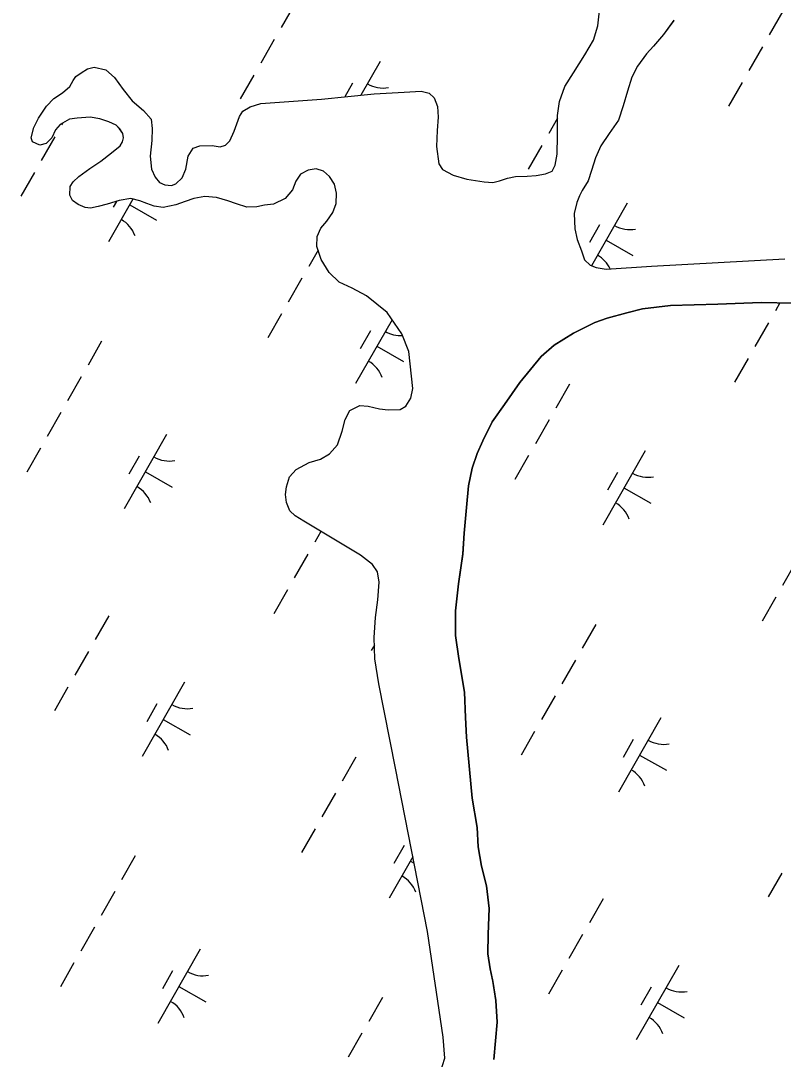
# Model space of a CAD drawing. Extents: x 3930721 to 3950824, y 220441 to 242861.
# Drawn here: x 3943920 to 3944366, y 233530 to 234136 of the extents above; entities that cross this region are included whole.
import ezdxf

# ---------------------------------------------------------------- set-up
doc = ezdxf.new("R2010")
doc.units = 0
doc.layers.add('V-TOPO-SHOR', color=7, linetype='Continuous')
doc.layers.add('V-WETL-SWMP', color=7, linetype='Continuous')

msp = doc.modelspace()

# ---------------------------------------------------------------- linework, layer by layer
at = {"layer": 'V-TOPO-SHOR'}
for points in [[(3944232.3, 234051.47), (3944233.41, 234057.93), (3944233.7, 234068.68), (3944233.71, 234080.46), (3944234.85, 234088.69), (3944237.91, 234097.49), (3944243.03, 234105.52), (3944249.65, 234115.89), (3944254.62, 234124.51), (3944257.23, 234132.87), (3944258.23, 234141.7), (3944258.29, 234145.97), (3944257.17, 234150.25), (3944251.94, 234158.94)], [(3944301.54, 234136.07), (3944295.54, 234127.75), (3944289.71, 234121.05), (3944285.67, 234116.54), (3944280.42, 234109.24), (3944277.09, 234102.81), (3944274.48, 234094.74), (3944272.01, 234086.23), (3944269.25, 234077.73), (3944263.84, 234069.99), (3944259.04, 234062.84), (3944255.85, 234055.81), (3944253.54, 234048.33), (3944251.55, 234042.32), (3944248.09, 234036.77), (3944246.57, 234033.55), (3944245.05, 234029.74), (3944243.49, 234023.28), (3944243.81, 234014.44), (3944245.2, 234008.09), (3944247.62, 234001.58), (3944249.46, 233996.25), (3944252.81, 233993.11), (3944256.18, 233991.89), (3944262.2, 233990.78), (3944288.59, 233992.49), (3944366.56, 233996.91)], [(3944003.39, 234026.81), (3943998.1, 234027.62), (3943993.85, 234029.15), (3943989.75, 234030.67), (3943984.46, 234032.07), (3943977.67, 234030.83), (3943970.72, 234028.86), (3943965.41, 234027.46), (3943960.97, 234026.49), (3943957.74, 234026.83), (3943953.64, 234028.65), (3943950.43, 234030.9), (3943948.85, 234034.02), (3943949.06, 234039.02), (3943950.72, 234041.8), (3943954.15, 234044.99), (3943960.54, 234049.62), (3943966.93, 234053.8), (3943973.18, 234058.73), (3943978.24, 234062.79), (3943979.6, 234065.12), (3943980.22, 234067.47), (3943979.81, 234069.98), (3943977.93, 234072.81), (3943975.9, 234074.9), (3943971.66, 234076.86), (3943966.38, 234078.56), (3943960.65, 234079.52), (3943953.13, 234079.03), (3943948.55, 234078.35), (3943943.21, 234075.18), (3943940.52, 234072.12), (3943938.24, 234067.44), (3943934.96, 234064.1), (3943931.27, 234063.26), (3943927.02, 234065.23), (3943926.32, 234067.45), (3943927.87, 234073.47), (3943930.45, 234079.03), (3943935.25, 234085.89), (3943939.43, 234090.4), (3943944.48, 234093.72), (3943948.81, 234097.49), (3943950.77, 234101), (3943952.42, 234103.19), (3943955.39, 234105.51), (3943959.1, 234107.67), (3943962.95, 234108.65), (3943969.85, 234107.23), (3943974.94, 234102.74), (3943980, 234095.75), (3943985.22, 234089.06), (3943991.92, 234083.37), (3943996.27, 234078.3), (3943996.94, 234073), (3943996.69, 234065.93), (3943995.69, 234056.81), (3943996.62, 234049.14), (3943998.62, 234044.55), (3944001.23, 234041.42), (3944004.31, 234040.05), (3944008.13, 234039.71), (3944010.65, 234040.71), (3944014.52, 234044.04), (3944016.65, 234049.17), (3944017.93, 234056.81), (3944020.94, 234061.49), (3944024.78, 234062.76), (3944032, 234062.96), (3944036.71, 234062.16), (3944039.66, 234063.15), (3944042.35, 234065.77), (3944044.78, 234071.33), (3944047.84, 234079.98), (3944049.94, 234083.04), (3944054.1, 234085.64), (3944060.31, 234087.47), (3944095.84, 234090.09), (3944126.52, 234093.22), (3944144.05, 234094.17), (3944154.08, 234094.77), (3944158.62, 234093.53), (3944161.68, 234090.84), (3944163.53, 234085.81), (3944164.04, 234079.62), (3944163.34, 234071.67), (3944163.07, 234062.4), (3944164.41, 234052.22), (3944166.58, 234048.95), (3944172.72, 234045.63), (3944180.64, 234043.31), (3944190.78, 234041.85), (3944195.93, 234041.34), (3944199.77, 234042.32), (3944204.51, 234043.88), (3944209.23, 234044.85), (3944216.01, 234045.2), (3944221.17, 234045.43), (3944226.63, 234046.38), (3944230.48, 234047.95), (3944232.3, 234051.47)], [(3944165.18, 233521.71), (3944167.95, 233530.21), (3944166.93, 233542.6), (3944157.73, 233604.29), (3944139.11, 233699.52), (3944129.31, 233748.85), (3944127, 233763.31), (3944126.58, 233775.84), (3944127.32, 233787.46), (3944128.78, 233797.75), (3944129.51, 233808.05), (3944128.56, 233814.25), (3944125.67, 233818.41), (3944118.67, 233823.81), (3944085.5, 233843.83), (3944080.39, 233846.85), (3944077.33, 233849.69), (3944075.34, 233854.72), (3944074.81, 233859.29), (3944075.46, 233863.85), (3944077.16, 233869.57), (3944081.04, 233873.94), (3944088.61, 233877.96), (3944095.26, 233879.94), (3944100.46, 233882.96), (3944105.24, 233888.35), (3944107.85, 233896.26), (3944109.71, 233903.02), (3944112.28, 233908.28), (3944118.21, 233911.3), (3944123.07, 233910.79), (3944129.67, 233909.38), (3944134.82, 233908.72), (3944141.74, 233908.92), (3944145.01, 233910.94), (3944148.02, 233915.47), (3944149.27, 233921.19), (3944146.91, 233942.73), (3944142.77, 233953.09), (3944134.1, 233965.58), (3944122.15, 233975.31), (3944113.81, 233979.69), (3944106.21, 233983.33), (3944100.24, 233988.85), (3944095.63, 233996.43), (3944093.08, 234004.12), (3944093.3, 234009.86), (3944095.43, 234014.69), (3944098.87, 234018.92), (3944102.47, 234023.88), (3944104.31, 234029.15), (3944104.54, 234035.19), (3944103.43, 234040.51), (3944100.54, 234044.96), (3944096.9, 234048.1), (3944092.65, 234049.34), (3944088.07, 234048.52), (3944083.62, 234046.37), (3944080.92, 234042.28), (3944078.79, 234037.15), (3944074.6, 234032.05), (3944067.78, 234028.76), (3944062.47, 234028.09), (3944058.04, 234027.26), (3944052.29, 234027.05), (3944046.13, 234029.04), (3944041.15, 234030.73), (3944034.54, 234032.58), (3944027.63, 234033.27), (3944021.28, 234032.17), (3944016.25, 234030.32), (3944010.78, 234028.33), (3944003.39, 234026.81)], [(3944371.16, 233971.07), (3944352.61, 233971.46), (3944327.41, 233970.47), (3944299.71, 233969.66), (3944283.34, 233967.66), (3944274.18, 233965.43), (3944262.65, 233962.19), (3944255.54, 233959.64), (3944242.95, 233953.47), (3944231.81, 233946.55), (3944224.06, 233939.88), (3944211.64, 233924.73), (3944202.77, 233911.88), (3944195.57, 233901.67), (3944189.97, 233890.7), (3944186.78, 233883.23), (3944183.87, 233874.58), (3944181.67, 233864.44), (3944180.47, 233851.65), (3944179.25, 233836.64), (3944178.35, 233824.57), (3944175.76, 233807.08), (3944174.08, 233791.35), (3944174.04, 233777.06), (3944176.06, 233763.48), (3944179.34, 233744), (3944179.88, 233729.12), (3944180.46, 233717.62), (3944183.82, 233682.08), (3944186.69, 233664.96), (3944187.42, 233653.61), (3944189.33, 233642.39), (3944192.13, 233630.87), (3944193.72, 233617.74), (3944193.22, 233602.58), (3944193.08, 233591.24), (3944194.43, 233582.53), (3944195.95, 233575.14), (3944197.57, 233563.93), (3944198.44, 233551.4), (3944196.53, 233529.48)]]:
    msp.add_lwpolyline(points, dxfattribs=at)
at = {"layer": 'V-WETL-SWMP'}
for p, q in [((3944080.2, 234145.71), (3944072.25, 234131.83)), ((3944257.23, 234132.87), (3944258.23, 234141.7)), ((3944365.37, 234141.42), (3944357.41, 234127.54)), ((3944301.54, 234136.06), (3944295.54, 234127.75)), ((3944254.62, 234124.51), (3944257.23, 234132.87)), ((3944295.54, 234127.75), (3944289.71, 234121.05)), ((3944068.27, 234124.89), (3944060.32, 234111)), ((3944249.65, 234115.89), (3944254.62, 234124.51)), ((3944243.03, 234105.52), (3944249.65, 234115.89)), ((3944285.67, 234116.54), (3944280.42, 234109.24)), ((3944289.71, 234121.05), (3944285.67, 234116.54)), ((3944353.44, 234120.6), (3944345.49, 234106.71)), ((3944130.1, 234112.04), (3944118.88, 234092.44)), ((3943952.42, 234103.19), (3943955.39, 234105.51)), ((3943955.39, 234105.51), (3943959.1, 234107.67)), ((3943959.1, 234107.67), (3943962.95, 234108.65)), ((3943962.95, 234108.65), (3943969.85, 234107.23)), ((3943969.85, 234107.23), (3943974.94, 234102.74)), ((3944056.34, 234104.06), (3944048.39, 234090.17)), ((3944237.91, 234097.49), (3944243.03, 234105.52)), ((3944280.42, 234109.24), (3944277.09, 234102.81)), ((3943944.48, 234093.72), (3943948.81, 234097.49)), ((3943948.81, 234097.49), (3943950.77, 234101)), ((3943950.77, 234101), (3943952.42, 234103.19)), ((3943974.94, 234102.74), (3943980.01, 234095.75)), ((3944113.96, 234099.38), (3944109.43, 234091.48)), ((3944234.85, 234088.69), (3944237.91, 234097.49)), ((3944277.09, 234102.81), (3944274.48, 234094.74)), ((3944341.51, 234099.77), (3944333.56, 234085.89)), ((3943939.43, 234090.4), (3943944.48, 234093.72)), ((3943980.01, 234095.75), (3943985.22, 234089.06)), ((3944095.84, 234090.09), (3944126.52, 234093.22)), ((3944126.52, 234093.22), (3944144.05, 234094.17)), ((3944144.05, 234094.17), (3944154.08, 234094.77)), ((3944154.08, 234094.77), (3944158.63, 234093.53)), ((3944158.63, 234093.53), (3944161.68, 234090.84)), ((3944274.48, 234094.74), (3944272.01, 234086.23)), ((3943930.45, 234079.03), (3943935.25, 234085.89)), ((3943935.25, 234085.89), (3943939.43, 234090.4)), ((3943985.22, 234089.06), (3943991.92, 234083.37)), ((3944049.94, 234083.04), (3944054.1, 234085.64)), ((3944054.1, 234085.64), (3944060.31, 234087.47)), ((3944060.31, 234087.47), (3944095.84, 234090.09)), ((3944161.68, 234090.84), (3944163.53, 234085.81)), ((3944163.53, 234085.81), (3944164.04, 234079.62)), ((3944233.71, 234080.46), (3944234.85, 234088.69)), ((3944272.01, 234086.23), (3944269.25, 234077.73)), ((3943927.87, 234073.47), (3943930.45, 234079.03)), ((3943960.65, 234079.52), (3943953.13, 234079.03)), ((3943966.38, 234078.56), (3943960.65, 234079.52)), ((3943991.92, 234083.37), (3943996.27, 234078.31)), ((3944044.78, 234071.33), (3944047.84, 234079.98)), ((3944047.84, 234079.98), (3944049.94, 234083.04)), ((3944164.04, 234079.62), (3944163.34, 234071.67)), ((3944233.71, 234079.06), (3944228.52, 234069.99)), ((3944233.7, 234068.68), (3944233.71, 234080.46)), ((3943926.32, 234067.45), (3943927.87, 234073.47)), ((3943943.21, 234075.18), (3943940.52, 234072.12)), ((3943948.55, 234078.35), (3943943.21, 234075.18)), ((3943944.49, 234075.94), (3943944.01, 234075.1)), ((3943953.13, 234079.03), (3943948.55, 234078.35)), ((3943971.66, 234076.86), (3943966.38, 234078.56)), ((3943975.9, 234074.9), (3943971.66, 234076.86)), ((3943977.94, 234072.81), (3943975.9, 234074.9)), ((3943996.27, 234078.31), (3943996.94, 234073)), ((3943996.94, 234073), (3943996.7, 234065.93)), ((3944269.25, 234077.73), (3944263.84, 234069.99)), ((3943927.02, 234065.23), (3943926.32, 234067.45)), ((3943940.04, 234068.16), (3943932.08, 234054.28)), ((3943938.25, 234067.44), (3943934.96, 234064.1)), ((3943940.52, 234072.12), (3943938.25, 234067.44)), ((3943979.81, 234069.98), (3943977.94, 234072.81)), ((3943979.6, 234065.12), (3943980.22, 234067.47)), ((3943980.22, 234067.47), (3943979.81, 234069.98)), ((3944042.35, 234065.77), (3944044.78, 234071.33)), ((3944163.34, 234071.67), (3944163.07, 234062.4)), ((3944233.41, 234057.93), (3944233.7, 234068.68)), ((3944263.84, 234069.99), (3944259.04, 234062.84)), ((3943931.27, 234063.26), (3943927.02, 234065.23)), ((3943934.96, 234064.1), (3943931.27, 234063.26)), ((3943973.18, 234058.73), (3943978.24, 234062.79)), ((3943978.24, 234062.79), (3943979.6, 234065.12)), ((3943996.7, 234065.93), (3943995.69, 234056.81)), ((3944017.93, 234056.81), (3944020.94, 234061.48)), ((3944020.94, 234061.48), (3944024.78, 234062.76)), ((3944024.78, 234062.76), (3944032, 234062.96)), ((3944032, 234062.96), (3944036.71, 234062.16)), ((3944036.71, 234062.16), (3944039.66, 234063.15)), ((3944039.66, 234063.15), (3944042.35, 234065.77)), ((3944163.07, 234062.4), (3944164.41, 234052.22)), ((3944224.54, 234063.05), (3944216.59, 234049.16)), ((3944259.04, 234062.84), (3944255.85, 234055.81)), ((3943966.93, 234053.8), (3943973.18, 234058.73)), ((3943995.69, 234056.81), (3943996.62, 234049.14)), ((3944016.65, 234049.17), (3944017.93, 234056.81)), ((3944232.3, 234051.46), (3944233.41, 234057.93)), ((3944255.85, 234055.81), (3944253.54, 234048.33)), ((3943954.15, 234044.99), (3943960.54, 234049.62)), ((3943960.54, 234049.62), (3943966.93, 234053.8)), ((3943996.62, 234049.14), (3943998.62, 234044.55)), ((3944014.52, 234044.04), (3944016.65, 234049.17)), ((3944092.65, 234049.34), (3944088.07, 234048.52)), ((3944096.9, 234048.1), (3944092.65, 234049.34)), ((3944164.41, 234052.22), (3944166.58, 234048.95)), ((3944166.58, 234048.95), (3944172.72, 234045.63)), ((3944230.48, 234047.95), (3944232.3, 234051.46)), ((3943928.11, 234047.33), (3943920.16, 234033.45)), ((3943950.72, 234041.8), (3943954.15, 234044.99)), ((3943998.62, 234044.55), (3944001.23, 234041.42)), ((3944010.65, 234040.71), (3944014.52, 234044.04)), ((3944083.62, 234046.37), (3944080.92, 234042.28)), ((3944088.07, 234048.52), (3944083.62, 234046.37)), ((3944100.54, 234044.96), (3944096.9, 234048.1)), ((3944103.43, 234040.51), (3944100.54, 234044.96)), ((3944172.72, 234045.63), (3944180.64, 234043.31)), ((3944180.64, 234043.31), (3944190.78, 234041.85)), ((3944199.77, 234042.32), (3944204.51, 234043.88)), ((3944204.51, 234043.88), (3944209.23, 234044.85)), ((3944209.23, 234044.85), (3944216.01, 234045.2)), ((3944216.01, 234045.2), (3944221.17, 234045.43)), ((3944221.17, 234045.43), (3944226.63, 234046.38)), ((3944226.63, 234046.38), (3944230.48, 234047.95)), ((3944253.54, 234048.33), (3944251.55, 234042.32)), ((3943948.85, 234034.02), (3943949.06, 234039.02)), ((3943949.06, 234039.02), (3943950.72, 234041.8)), ((3944001.23, 234041.42), (3944004.31, 234040.05)), ((3944004.31, 234040.05), (3944008.13, 234039.71)), ((3944008.13, 234039.71), (3944010.65, 234040.71)), ((3944078.79, 234037.15), (3944074.6, 234032.05)), ((3944080.92, 234042.28), (3944078.79, 234037.15)), ((3944104.54, 234035.19), (3944103.43, 234040.51)), ((3944190.78, 234041.85), (3944195.93, 234041.34)), ((3944195.93, 234041.34), (3944199.77, 234042.32)), ((3944248.09, 234036.77), (3944246.57, 234033.55)), ((3944251.55, 234042.32), (3944248.09, 234036.77)), ((3943950.43, 234030.9), (3943948.85, 234034.02)), ((3943953.64, 234028.65), (3943950.43, 234030.9)), ((3943977.67, 234030.83), (3943970.72, 234028.86)), ((3943985.69, 234031.75), (3943971.38, 234006.76)), ((3943984.46, 234032.07), (3943977.67, 234030.83)), ((3943989.75, 234030.67), (3943984.46, 234032.07)), ((3943993.85, 234029.15), (3943989.75, 234030.67)), ((3944021.29, 234032.17), (3944016.25, 234030.32)), ((3944027.63, 234033.27), (3944021.29, 234032.17)), ((3944034.54, 234032.58), (3944027.63, 234033.27)), ((3944041.15, 234030.73), (3944034.54, 234032.58)), ((3944046.13, 234029.04), (3944041.15, 234030.73)), ((3944074.6, 234032.05), (3944067.78, 234028.76)), ((3944104.31, 234029.16), (3944104.54, 234035.19)), ((3944246.57, 234033.55), (3944245.05, 234029.74)), ((3943957.74, 234026.83), (3943953.64, 234028.65)), ((3943960.97, 234026.49), (3943957.74, 234026.83)), ((3943965.4, 234027.46), (3943960.97, 234026.49)), ((3943970.72, 234028.86), (3943965.4, 234027.46)), ((3943976.01, 234030.36), (3943974.13, 234027.08)), ((3943983.81, 234028.45), (3943999.43, 234019.51)), ((3943998.1, 234027.62), (3943993.85, 234029.15)), ((3944003.39, 234026.81), (3943998.1, 234027.62)), ((3944010.78, 234028.33), (3944003.39, 234026.81)), ((3944016.25, 234030.32), (3944010.78, 234028.33)), ((3944052.29, 234027.05), (3944046.13, 234029.04)), ((3944058.04, 234027.26), (3944052.29, 234027.05)), ((3944062.47, 234028.09), (3944058.04, 234027.26)), ((3944067.78, 234028.76), (3944062.47, 234028.09)), ((3944102.47, 234023.88), (3944104.31, 234029.16)), ((3944245.05, 234029.74), (3944243.49, 234023.28)), ((3944274.44, 234029.37), (3944253.52, 233992.85)), ((3944095.43, 234014.69), (3944098.87, 234018.92)), ((3944098.87, 234018.92), (3944102.47, 234023.88)), ((3944243.49, 234023.28), (3944243.81, 234014.44)), ((3944093.3, 234009.86), (3944095.43, 234014.69)), ((3944243.81, 234014.44), (3944245.2, 234008.09)), ((3944258.3, 234016.72), (3944252.34, 234006.31)), ((3944093.08, 234004.12), (3944093.3, 234009.86)), ((3944245.2, 234008.09), (3944247.62, 234001.58)), ((3944262.02, 234007.68), (3944277.63, 233998.73)), ((3944093.8, 234001.95), (3944088.35, 233992.44)), ((3944095.63, 233996.43), (3944093.08, 234004.12)), ((3944247.62, 234001.58), (3944249.46, 233996.25)), ((3944100.24, 233988.86), (3944095.63, 233996.43)), ((3944249.46, 233996.25), (3944252.81, 233993.11)), ((3944288.59, 233992.49), (3944366.56, 233996.91)), ((3944106.21, 233983.33), (3944100.24, 233988.86)), ((3944252.81, 233993.11), (3944256.18, 233991.89)), ((3944256.18, 233991.89), (3944262.2, 233990.78)), ((3944262.2, 233990.78), (3944288.59, 233992.49)), ((3944084.38, 233985.49), (3944076.43, 233971.61)), ((3944113.82, 233979.69), (3944106.21, 233983.33)), ((3944122.15, 233975.31), (3944113.82, 233979.69)), ((3944134.1, 233965.58), (3944122.15, 233975.31)), ((3944363.64, 233971.22), (3944360.93, 233966.49)), ((3944072.45, 233964.67), (3944064.5, 233950.78)), ((3944142.77, 233953.09), (3944134.1, 233965.58)), ((3944137.05, 233961.33), (3944115.72, 233924.09)), ((3944356.95, 233959.55), (3944349, 233945.67)), ((3944124.43, 233954.83), (3944118.47, 233944.41)), ((3944146.91, 233942.73), (3944142.77, 233953.09)), ((3943967.41, 233948.77), (3943959.46, 233934.88)), ((3944128.15, 233945.79), (3944143.77, 233936.84)), ((3944149.27, 233921.19), (3944146.91, 233942.73)), ((3944345.03, 233938.73), (3944337.08, 233924.84)), ((3943955.48, 233927.94), (3943947.53, 233914.06)), ((3944240.65, 233923.65), (3944232.69, 233909.77)), ((3944145.01, 233910.94), (3944148.02, 233915.47)), ((3944148.02, 233915.47), (3944149.27, 233921.19)), ((3944112.28, 233908.28), (3944118.21, 233911.3)), ((3944118.21, 233911.3), (3944123.06, 233910.79)), ((3944123.06, 233910.79), (3944129.67, 233909.38)), ((3944129.67, 233909.38), (3944134.82, 233908.72)), ((3944141.74, 233908.92), (3944145.01, 233910.94)), ((3943943.55, 233907.12), (3943935.6, 233893.23)), ((3944109.71, 233903.01), (3944112.28, 233908.28)), ((3944134.82, 233908.72), (3944141.74, 233908.92)), ((3944107.85, 233896.26), (3944109.71, 233903.01)), ((3944228.72, 233902.83), (3944220.77, 233888.94)), ((3944005.38, 233894.27), (3943980.53, 233850.88)), ((3944105.24, 233888.35), (3944107.85, 233896.26)), ((3943931.63, 233886.29), (3943923.67, 233872.41)), ((3944100.46, 233882.96), (3944105.24, 233888.35)), ((3943989.24, 233881.62), (3943983.28, 233871.2)), ((3944088.61, 233877.96), (3944095.26, 233879.93)), ((3944095.26, 233879.93), (3944100.46, 233882.96)), ((3944216.79, 233882), (3944208.84, 233868.12)), ((3944284.91, 233884.81), (3944260.06, 233841.43)), ((3944077.16, 233869.57), (3944081.04, 233873.94)), ((3944081.04, 233873.94), (3944088.61, 233877.96)), ((3943992.95, 233872.58), (3944008.57, 233863.63)), ((3944075.46, 233863.85), (3944077.16, 233869.57)), ((3944268.78, 233872.16), (3944262.81, 233861.75)), ((3944074.81, 233859.29), (3944075.46, 233863.85)), ((3944272.49, 233863.12), (3944288.11, 233854.17)), ((3944075.34, 233854.72), (3944074.81, 233859.29)), ((3944077.33, 233849.69), (3944075.34, 233854.72)), ((3944080.39, 233846.85), (3944077.33, 233849.69)), ((3944085.5, 233843.83), (3944080.39, 233846.85)), ((3944118.67, 233823.81), (3944085.5, 233843.83)), ((3944095.53, 233837.78), (3944091.87, 233831.39)), ((3944087.89, 233824.45), (3944079.94, 233810.57)), ((3944125.67, 233818.41), (3944118.67, 233823.81)), ((3944128.56, 233814.25), (3944125.67, 233818.41)), ((3944373.06, 233820.16), (3944365.11, 233806.28)), ((3944129.51, 233808.05), (3944128.56, 233814.25)), ((3944128.78, 233797.75), (3944129.51, 233808.05)), ((3944075.97, 233803.62), (3944068.02, 233789.74)), ((3944127.32, 233787.46), (3944128.78, 233797.75)), ((3944361.13, 233799.34), (3944353.18, 233785.45)), ((3943971.59, 233788.55), (3943963.63, 233774.67)), ((3944126.58, 233775.84), (3944127.32, 233787.46)), ((3944256.09, 233783.44), (3944248.14, 233769.55)), ((3944126.73, 233771.45), (3944124.87, 233768.21)), ((3944127, 233763.31), (3944126.58, 233775.84)), ((3943959.66, 233767.73), (3943951.71, 233753.84)), ((3944129.31, 233748.85), (3944127, 233763.31)), ((3944244.16, 233762.61), (3944236.21, 233748.73)), ((3943947.73, 233746.9), (3943939.78, 233733.01)), ((3944015.85, 233749.71), (3943991, 233706.32)), ((3944139.12, 233699.53), (3944129.31, 233748.85)), ((3944232.24, 233741.78), (3944224.28, 233727.9)), ((3943999.72, 233737.06), (3943993.75, 233726.65)), ((3944003.43, 233728.02), (3944019.05, 233719.07)), ((3944294.06, 233728.94), (3944269.21, 233685.55)), ((3944220.31, 233720.96), (3944212.36, 233707.07)), ((3944277.92, 233716.28), (3944271.96, 233705.87)), ((3944115.93, 233705.89), (3944107.98, 233692)), ((3944281.64, 233707.24), (3944297.26, 233698.3)), ((3944157.73, 233604.29), (3944139.12, 233699.53)), ((3944104, 233685.06), (3944096.05, 233671.18)), ((3944092.07, 233664.23), (3944084.12, 233650.35)), ((3944144.06, 233654.39), (3944138.09, 233643.98)), ((3943987.03, 233648.33), (3943979.08, 233634.45)), ((3944149.21, 233647.87), (3944135.35, 233623.66)), ((3944147.77, 233645.35), (3944149.95, 233644.1)), ((3944364.65, 233638.29), (3944356.7, 233624.41)), ((3943975.1, 233627.51), (3943967.15, 233613.62)), ((3944260.27, 233623.22), (3944252.32, 233609.34)), ((3943963.18, 233606.68), (3943955.22, 233592.8)), ((3944166.93, 233542.6), (3944157.73, 233604.29)), ((3944248.34, 233602.39), (3944240.39, 233588.51)), ((3944025, 233593.83), (3944000.15, 233550.45)), ((3943951.25, 233585.86), (3943943.3, 233571.97)), ((3944304.54, 233584.38), (3944279.69, 233540.99)), ((3944008.86, 233581.18), (3944002.9, 233570.77)), ((3944236.41, 233581.57), (3944228.46, 233567.68)), ((3944012.58, 233572.14), (3944028.2, 233563.19)), ((3944288.4, 233571.73), (3944282.43, 233561.31)), ((3944131.37, 233565.67), (3944123.42, 233551.78)), ((3944292.11, 233562.69), (3944307.73, 233553.74)), ((3944119.44, 233544.84), (3944111.49, 233530.96)), ((3944167.95, 233530.22), (3944166.93, 233542.6)), ((3944165.18, 233521.71), (3944167.95, 233530.22))]:
    msp.add_line(p, q, dxfattribs=at)
msp.add_lwpolyline([(3944196.53, 233529.48), (3944198.44, 233551.4), (3944197.57, 233563.93), (3944195.95, 233575.15), (3944194.43, 233582.53), (3944193.07, 233591.24), (3944193.22, 233602.58), (3944193.72, 233617.74), (3944192.13, 233630.87), (3944189.33, 233642.39), (3944187.42, 233653.61), (3944186.69, 233664.96), (3944183.82, 233682.08), (3944180.46, 233717.62), (3944179.88, 233729.12), (3944179.34, 233744), (3944176.06, 233763.48), (3944174.04, 233777.06), (3944174.08, 233791.35), (3944175.76, 233807.08), (3944178.35, 233824.58), (3944179.24, 233836.64), (3944180.47, 233851.65), (3944181.67, 233864.44), (3944183.87, 233874.58), (3944186.78, 233883.23), (3944189.98, 233890.7), (3944195.57, 233901.67), (3944202.77, 233911.88), (3944211.64, 233924.73), (3944224.06, 233939.88), (3944231.81, 233946.55), (3944242.95, 233953.47), (3944255.54, 233959.64), (3944262.65, 233962.19), (3944274.18, 233965.43), (3944283.34, 233967.66), (3944299.71, 233969.66), (3944327.41, 233970.47), (3944352.61, 233971.46), (3944371.16, 233971.07)], dxfattribs=at)
for centre, start, end in [((3944131.61, 234114.19), 239.42788, 280.97154), ((3943970.28, 234004.37), 19.42788, 60.97154), ((3944275.95, 234031.53), 239.42788, 280.97154), ((3944248.49, 233983.59), 24.60844, 60.97154), ((3944142.08, 233969.64), 239.42788, 273.60115), ((3944114.63, 233921.7), 19.42788, 60.97154), ((3944006.89, 233896.43), 239.42788, 280.97154), ((3944286.42, 233886.97), 239.42788, 280.97154), ((3943979.43, 233848.49), 19.42788, 60.97154), ((3944258.97, 233839.03), 19.42788, 60.97154), ((3944017.36, 233751.87), 239.42788, 280.97154), ((3943989.91, 233703.93), 19.42788, 60.97154), ((3944295.57, 233731.09), 239.42788, 280.97154), ((3944268.12, 233683.16), 19.42788, 60.97154), ((3944134.25, 233621.26), 19.42788, 60.97154), ((3944026.51, 233595.99), 239.42788, 280.97154), ((3944306.05, 233586.54), 239.42788, 280.97154), ((3943999.06, 233548.05), 19.42788, 60.97154), ((3944278.59, 233538.6), 19.42788, 60.97154)]:
    msp.add_arc(centre, 17.62, start, end, dxfattribs=at)

doc.saveas('drawing.dxf')
